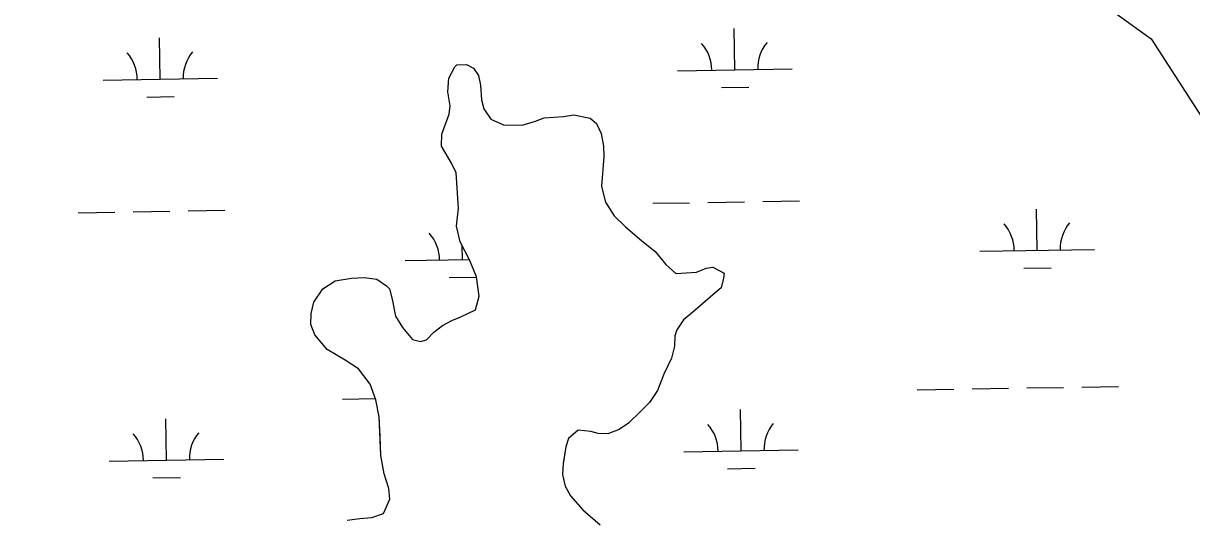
# Model space of a CAD drawing. Extents: x 3855477 to 3893699, y 299188 to 325115.
# Drawn here: x 3878581 to 3879601, y 309625 to 310058 of the extents above; entities that cross this region are included whole.
import ezdxf

# ---------------------------------------------------------------- set-up
doc = ezdxf.new("R2010")
doc.units = 0
doc.layers.add('V-TOPO-SHOR', color=7, linetype='Continuous')
doc.layers.add('V-WETL-SWMP', color=7, linetype='Continuous')

msp = doc.modelspace()

# ---------------------------------------------------------------- linework, layer by layer
at = {"layer": 'V-TOPO-SHOR'}
for points in [[(3877418.8, 309364), (3878326, 310256), (3878794.6, 310739.8), (3879187.7, 310316.5), (3879565.7, 310044.3), (3879615.9, 309966.4)], [(3878863.4, 309624), (3878874.5, 309625.4), (3878885.1, 309626.3), (3878895.2, 309629.8), (3878900.7, 309642.3), (3878899.8, 309651.8), (3878895.8, 309664.6), (3878892.9, 309680.4), (3878892.2, 309697.3), (3878891.4, 309714.2), (3878888.5, 309729.1), (3878883.5, 309742.9), (3878873.2, 309756.2), (3878861.7, 309763.8), (3878846.1, 309773.1), (3878835.2, 309785.9), (3878831.7, 309795), (3878831.9, 309804.4), (3878834.2, 309814.4), (3878842.3, 309825.9), (3878853, 309833.1), (3878867.2, 309835.4), (3878878.3, 309835.8), (3878889.4, 309834.5), (3878897.7, 309828.6), (3878900.3, 309825.9), (3878902.8, 309816.9), (3878905.7, 309802.1), (3878911.8, 309792.4), (3878920.6, 309781.7), (3878927.4, 309780), (3878932.7, 309781.5), (3878939.2, 309788.3), (3878946.7, 309793.9), (3878954.7, 309798.5), (3878962.6, 309801.6), (3878975.4, 309807.7), (3878978.8, 309819.7), (3878976.4, 309836.6), (3878970.4, 309851.5), (3878962.2, 309867), (3878958.8, 309880.7), (3878960.6, 309896.5), (3878958.6, 309927.2), (3878954.5, 309935.7), (3878945.8, 309950.6), (3878946, 309961.1), (3878947.6, 309965.3), (3878952.6, 309978.4), (3878953.3, 309985.8), (3878951.4, 309998), (3878952.2, 310010.1), (3878957.6, 310020), (3878959.2, 310021.6), (3878967.7, 310021.9), (3878973.9, 310018.7), (3878978, 310012.2), (3878980, 310003.8), (3878980.8, 309991.1), (3878982.8, 309983.2), (3878988.9, 309974.1), (3878999.9, 309969.1), (3879016.3, 309968.8), (3879027.9, 309972.3), (3879035.4, 309975.3), (3879052.3, 309976.6), (3879061.3, 309978), (3879075.5, 309975.1), (3879081.2, 309970.3), (3879085.2, 309961.8), (3879087.2, 309950.7), (3879087.5, 309941.7), (3879085.5, 309915.4)], [(3879085.5, 309915.4), (3879088.9, 309901.6), (3879096.6, 309889.9), (3879106.5, 309880.2), (3879120.5, 309868.3), (3879132.4, 309858.6), (3879141.7, 309847.4), (3879150.5, 309839.3), (3879168.5, 309840.6), (3879177, 309844.1), (3879182.8, 309845), (3879192.7, 309839.6), (3879192.1, 309835.4), (3879189.9, 309827), (3879182.9, 309820.8), (3879173.8, 309813), (3879165.2, 309805.8), (3879157.2, 309799.1), (3879151.2, 309790.2), (3879149.6, 309785), (3879149.4, 309776), (3879146.6, 309765.5), (3879140, 309751.4), (3879134.5, 309737.3), (3879127.4, 309726.8), (3879119.9, 309719.1), (3879109.2, 309708.7), (3879101.1, 309703.1), (3879091.1, 309699.5), (3879082.6, 309699.7), (3879076.3, 309701.4), (3879065.3, 309702.6), (3879056.7, 309695.4), (3879054.5, 309688.1), (3879052.1, 309673.4), (3879051.4, 309663.9), (3879053.8, 309653.8), (3879058.4, 309645.3), (3879069.3, 309633), (3879084.3, 309620)]]:
    msp.add_lwpolyline(points, dxfattribs=at)
at = {"layer": 'V-WETL-SWMP'}
for p, q in [((3878700.1, 310009.1), (3878699.6, 310045.1)), ((3879202, 310017.3), (3879201.4, 310053.3)), ((3878952.2, 310010.1), (3878957.6, 310020)), ((3878957.6, 310020), (3878959.2, 310021.6)), ((3878959.2, 310021.6), (3878967.7, 310021.9)), ((3878967.7, 310021.9), (3878973.9, 310018.7)), ((3878973.9, 310018.7), (3878978, 310012.2)), ((3879152, 310016.5), (3879252, 310018.1)), ((3878650.2, 310008.3), (3878750.1, 310009.9)), ((3878951.4, 309998), (3878952.2, 310010.1)), ((3878978, 310012.2), (3878980, 310003.8)), ((3878980, 310003.8), (3878980.8, 309991.1)), ((3878688.4, 309993.5), (3878712.4, 309993.9)), ((3878953.3, 309985.8), (3878951.4, 309998)), ((3879190.2, 310001.7), (3879214.2, 310002.1)), ((3878952.6, 309978.4), (3878953.3, 309985.8)), ((3878980.8, 309991.1), (3878982.8, 309983.2)), ((3878947.6, 309965.3), (3878952.6, 309978.4)), ((3878982.8, 309983.2), (3878988.9, 309974.1)), ((3878988.9, 309974.1), (3878999.9, 309969.1)), ((3879027.9, 309972.3), (3879035.4, 309975.3)), ((3879035.4, 309975.3), (3879052.3, 309976.6)), ((3879052.3, 309976.6), (3879061.3, 309978)), ((3879061.3, 309978), (3879075.5, 309975.1)), ((3879075.5, 309975.1), (3879081.2, 309970.3)), ((3878946, 309961.1), (3878947.6, 309965.3)), ((3878999.9, 309969.1), (3879016.3, 309968.8)), ((3879016.3, 309968.8), (3879027.9, 309972.3)), ((3879081.2, 309970.3), (3879085.2, 309961.8)), ((3878945.8, 309950.6), (3878946, 309961.1)), ((3879085.2, 309961.8), (3879087.2, 309950.7)), ((3878954.5, 309935.7), (3878945.8, 309950.6)), ((3879087.2, 309950.7), (3879087.5, 309941.7)), ((3878958.6, 309927.2), (3878954.5, 309935.7)), ((3879087.5, 309941.7), (3879085.5, 309915.4)), ((3878960.6, 309896.5), (3878958.6, 309927.2)), ((3879085.5, 309915.4), (3879088.9, 309901.6)), ((3879178.5, 309901.5), (3879210.5, 309902)), ((3879226.5, 309902.2), (3879258.5, 309902.8)), ((3878628.6, 309892.5), (3878660.6, 309893)), ((3878676.6, 309893.3), (3878708.6, 309893.8)), ((3878724.6, 309894.1), (3878756.6, 309894.6)), ((3878958.8, 309880.7), (3878960.6, 309896.5)), ((3879088.9, 309901.6), (3879096.6, 309889.8)), ((3879130.5, 309900.7), (3879162.5, 309901.2)), ((3879466, 309859.7), (3879465.4, 309895.7)), ((3879096.6, 309889.8), (3879106.5, 309880.2)), ((3878962.2, 309867), (3878958.8, 309880.7)), ((3879106.5, 309880.2), (3879120.5, 309868.3)), ((3878970.4, 309851.5), (3878962.2, 309867)), ((3878964.2, 309851.5), (3878964, 309863.6)), ((3879120.5, 309868.3), (3879132.4, 309858.6)), ((3878914.2, 309850.7), (3878970.3, 309851.6)), ((3878976.4, 309836.6), (3878970.4, 309851.5)), ((3879132.4, 309858.6), (3879141.7, 309847.4)), ((3879416, 309858.9), (3879516, 309860.5)), ((3879141.7, 309847.4), (3879150.5, 309839.3)), ((3879150.5, 309839.3), (3879168.5, 309840.6)), ((3879168.5, 309840.6), (3879177, 309844.1)), ((3879177, 309844.1), (3879182.8, 309845)), ((3879182.8, 309845), (3879192.7, 309839.6)), ((3879454.3, 309844.1), (3879478.3, 309844.5)), ((3878842.3, 309825.9), (3878853, 309833.1)), ((3878853, 309833.1), (3878867.2, 309835.4)), ((3878867.2, 309835.4), (3878878.3, 309835.8)), ((3878878.3, 309835.8), (3878889.4, 309834.5)), ((3878889.4, 309834.5), (3878897.7, 309828.6)), ((3878952.4, 309835.9), (3878976.4, 309836.3)), ((3878978.8, 309819.7), (3878976.4, 309836.6)), ((3879192.1, 309835.4), (3879189.9, 309827)), ((3879192.7, 309839.6), (3879192.1, 309835.4)), ((3878834.2, 309814.4), (3878842.3, 309825.9)), ((3878897.7, 309828.6), (3878900.3, 309825.9)), ((3878900.3, 309825.9), (3878902.8, 309816.9)), ((3879182.9, 309820.8), (3879173.8, 309813)), ((3879189.9, 309827), (3879182.9, 309820.8)), ((3878831.9, 309804.4), (3878834.2, 309814.4)), ((3878902.8, 309816.9), (3878905.7, 309802.1)), ((3878975.4, 309807.6), (3878978.8, 309819.7)), ((3879173.8, 309813), (3879165.2, 309805.8)), ((3878831.7, 309795), (3878831.9, 309804.4)), ((3878905.7, 309802.1), (3878911.8, 309792.4)), ((3878954.7, 309798.5), (3878962.6, 309801.6)), ((3878962.6, 309801.6), (3878975.4, 309807.6)), ((3879165.2, 309805.8), (3879157.2, 309799.1)), ((3878835.2, 309785.9), (3878831.7, 309795)), ((3878911.8, 309792.4), (3878920.6, 309781.7)), ((3878939.2, 309788.3), (3878946.7, 309793.9)), ((3878946.7, 309793.9), (3878954.7, 309798.5)), ((3879151.2, 309790.2), (3879149.6, 309785)), ((3879157.2, 309799.1), (3879151.2, 309790.2)), ((3878846.1, 309773.1), (3878835.2, 309785.9)), ((3878920.6, 309781.7), (3878927.4, 309780)), ((3878927.4, 309780), (3878932.7, 309781.5)), ((3878932.7, 309781.5), (3878939.2, 309788.3)), ((3879149.6, 309785), (3879149.4, 309776)), ((3878861.7, 309763.8), (3878846.1, 309773.1)), ((3879149.4, 309776), (3879146.6, 309765.5)), ((3878873.2, 309756.2), (3878861.7, 309763.8)), ((3879146.6, 309765.5), (3879140, 309751.4)), ((3878883.5, 309742.9), (3878873.2, 309756.2)), ((3879140, 309751.4), (3879134.5, 309737.3)), ((3878888.5, 309729), (3878883.5, 309742.9)), ((3879361.2, 309737.9), (3879393.1, 309738.4)), ((3879409.1, 309738.7), (3879441.1, 309739.2)), ((3879457.1, 309739.5), (3879489.1, 309740)), ((3879505.1, 309740.3), (3879537.1, 309740.8)), ((3878859.3, 309729.7), (3878888.1, 309730.2)), ((3878891.4, 309714.2), (3878888.5, 309729)), ((3879134.5, 309737.3), (3879127.4, 309726.8)), ((3879119.9, 309719.1), (3879109.2, 309708.7)), ((3879127.4, 309726.8), (3879119.9, 309719.1)), ((3879207.4, 309684.7), (3879206.8, 309720.6)), ((3878705.6, 309676.5), (3878705, 309712.5)), ((3878892.9, 309680.4), (3878891.4, 309714.2)), ((3879109.2, 309708.7), (3879101.1, 309703.1)), ((3879065.3, 309702.6), (3879056.7, 309695.4)), ((3879076.3, 309701.4), (3879065.3, 309702.6)), ((3879082.6, 309699.7), (3879076.3, 309701.4)), ((3879091.1, 309699.5), (3879082.6, 309699.7)), ((3879101.1, 309703.1), (3879091.1, 309699.5)), ((3879054.5, 309688.1), (3879052.1, 309673.3)), ((3879056.7, 309695.4), (3879054.5, 309688.1)), ((3878655.6, 309675.7), (3878755.6, 309677.3)), ((3878895.8, 309664.6), (3878892.9, 309680.4)), ((3879157.4, 309683.8), (3879257.4, 309685.5)), ((3879052.1, 309673.3), (3879051.4, 309663.9)), ((3879195.7, 309669), (3879219.7, 309669.4)), ((3878693.8, 309660.9), (3878717.8, 309661.2)), ((3878899.8, 309651.8), (3878895.8, 309664.6)), ((3879051.4, 309663.9), (3879053.8, 309653.8)), ((3878900.7, 309642.3), (3878899.8, 309651.8)), ((3879053.8, 309653.8), (3879058.4, 309645.3)), ((3878895.2, 309629.8), (3878900.7, 309642.3)), ((3879058.4, 309645.3), (3879069.3, 309633)), ((3878874.5, 309625.4), (3878885.1, 309626.3)), ((3878885.1, 309626.3), (3878895.2, 309629.8)), ((3879069.3, 309633), (3879084.3, 309620))]:
    msp.add_line(p, q, dxfattribs=at)
for centre, start, end in [((3879146.7, 310016.9), 0.1615, 41.7052), ((3879257.2, 310018.7), 140.1615, 181.7052), ((3878644.9, 310008.7), 0.1615, 41.7052), ((3878755.4, 310010.5), 140.1615, 181.7052), ((3879410.8, 309859.3), 0.1615, 41.7052), ((3879521.3, 309861.1), 140.1615, 181.7052), ((3878908.9, 309851.1), 0.1615, 41.7052), ((3879262.6, 309686), 140.1615, 181.7052), ((3878650.3, 309676.1), 0.1615, 41.7052), ((3878760.8, 309677.9), 140.1615, 181.7052), ((3879152.2, 309684.2), 0.1615, 41.7052)]:
    msp.add_arc(centre, 35.2, start, end, dxfattribs=at)

doc.saveas('drawing.dxf')
